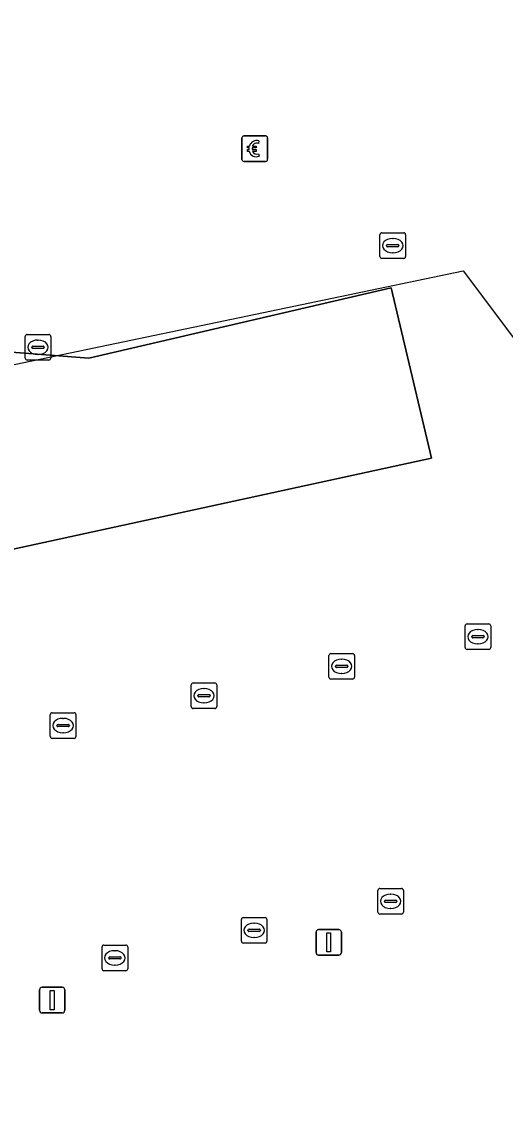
# Model space of a CAD drawing. Extents: x 160806 to 161707, y 383696 to 384148.
# Drawn here: x 161306.27 to 161325.17, y 383784.33 to 383826.47 of the extents above; entities that cross this region are included whole.
import ezdxf

# ---------------------------------------------------------------- set-up
doc = ezdxf.new("R2010")
doc.units = 0
for name, color, linetype in [('IMGEO_Betaalautomaat', 7, 'Continuous'), ('IMGEO_Kolk', 7, 'Continuous'), ('IMGEO_Lichtmast', 7, 'Continuous'), ('IMGEO_Pand_vergunning_verleend', 7, 'Continuous'), ('IMGEO_Rioolput', 7, 'Continuous'), ('IMGEO_Voetgangersgebied_open', 7, 'Continuous'), ('IMGEO_Voetpad_open', 7, 'Continuous')]:
    doc.layers.add(name, color=color, linetype=linetype)

msp = doc.modelspace()

# ---------------------------------------------------------------- linework, layer by layer
at = {"layer": 'IMGEO_Betaalautomaat'}
for p, q in [((161314.95, 383821.998), (161315.791, 383821.998)), ((161315.791, 383821.998), (161314.95, 383821.998)), ((161315.874, 383821.924), (161315.874, 383821.083)), ((161315.874, 383821.083), (161315.874, 383821.924)), ((161314.875, 383821.074), (161314.875, 383821.915)), ((161314.875, 383821.915), (161314.875, 383821.074)), ((161315.158, 383821.462), (161315.158, 383821.53)), ((161315.279, 383821.53), (161315.279, 383821.462)), ((161315.537, 383821.803), (161315.52, 383821.703)), ((161315.524, 383821.297), (161315.546, 383821.21)), ((161315.8, 383820.999), (161314.959, 383820.999)), ((161314.959, 383820.999), (161315.8, 383820.999))]:
    msp.add_line(p, q, dxfattribs=at)
for points in [[(161315.158, 383821.53), (161315.089, 383821.53), (161315.089, 383821.599), (161315.168, 383821.599)], [(161315.29, 383821.599), (161315.437, 383821.599), (161315.437, 383821.53), (161315.279, 383821.53)], [(161315.163, 383821.393), (161315.089, 383821.393), (161315.089, 383821.462), (161315.158, 383821.462)], [(161315.279, 383821.462), (161315.437, 383821.462), (161315.437, 383821.393), (161315.293, 383821.393)]]:
    msp.add_lwpolyline(points, dxfattribs=at)
for centre, radius, start, end in [((161314.953, 383821.921), 0.0779, 92.4484, 184.2845), ((161314.953, 383821.921), 0.0779, 92.4484, 184.2845), ((161315.797, 383821.921), 0.0779, 2.4484, 94.2845), ((161315.797, 383821.921), 0.0779, 2.4484, 94.2845), ((161315.451, 383821.523), 0.293, 73.014, 165.0139), ((161315.457, 383821.536), 0.179, 69.3236, 159.5683), ((161314.953, 383821.077), 0.0779, 182.4484, 274.2845), ((161314.953, 383821.077), 0.0779, 182.4484, 274.2845), ((161315.424, 383821.448), 0.267, 191.8096, 297.0389), ((161315.457, 383821.463), 0.179, 202.7625, 291.8693), ((161315.797, 383821.077), 0.0779, 272.4484, 4.2845), ((161315.797, 383821.077), 0.0779, 272.4484, 4.2845)]:
    msp.add_arc(centre, radius, start, end, dxfattribs=at)
at = {"layer": 'IMGEO_Kolk'}
for p, q in [((161323.594, 383801.998), (161323.594, 383802.85)), ((161323.669, 383802.924), (161324.521, 383802.924)), ((161324.082, 383802.704), (161324.107, 383802.704)), ((161324.595, 383802.85), (161324.595, 383801.998)), ((161323.853, 383802.418), (161323.853, 383802.43)), ((161324.291, 383802.381), (161323.893, 383802.381)), ((161323.896, 383802.467), (161324.294, 383802.467)), ((161324.105, 383802.144), (161324.08, 383802.144)), ((161324.337, 383802.43), (161324.337, 383802.418)), ((161318.346, 383801.763), (161319.198, 383801.763)), ((161324.521, 383801.924), (161323.669, 383801.924)), ((161318.271, 383800.837), (161318.271, 383801.689)), ((161318.573, 383801.306), (161318.971, 383801.306)), ((161318.759, 383801.543), (161318.784, 383801.543)), ((161319.272, 383801.689), (161319.272, 383800.837)), ((161318.53, 383801.257), (161318.53, 383801.269)), ((161318.968, 383801.22), (161318.57, 383801.22)), ((161318.782, 383800.983), (161318.757, 383800.983)), ((161319.014, 383801.269), (161319.014, 383801.257)), ((161312.892, 383799.688), (161312.892, 383800.54)), ((161312.967, 383800.614), (161313.819, 383800.614)), ((161313.893, 383800.54), (161313.893, 383799.688)), ((161319.198, 383800.763), (161318.346, 383800.763)), ((161313.151, 383800.108), (161313.151, 383800.12)), ((161313.589, 383800.071), (161313.191, 383800.071)), ((161313.194, 383800.157), (161313.592, 383800.157)), ((161313.38, 383800.394), (161313.405, 383800.394)), ((161313.635, 383800.12), (161313.635, 383800.108)), ((161313.819, 383799.614), (161312.967, 383799.614)), ((161313.403, 383799.834), (161313.378, 383799.834)), ((161307.39, 383798.523), (161307.39, 383799.375)), ((161307.465, 383799.449), (161308.317, 383799.449)), ((161307.878, 383799.229), (161307.903, 383799.229)), ((161308.391, 383799.375), (161308.391, 383798.523)), ((161307.649, 383798.943), (161307.649, 383798.955)), ((161308.087, 383798.906), (161307.689, 383798.906)), ((161307.692, 383798.992), (161308.09, 383798.992)), ((161308.133, 383798.955), (161308.133, 383798.943)), ((161308.317, 383798.449), (161307.465, 383798.449)), ((161307.901, 383798.669), (161307.876, 383798.669)), ((161320.184, 383791.655), (161320.184, 383792.507)), ((161320.259, 383792.581), (161321.111, 383792.581)), ((161321.185, 383792.507), (161321.185, 383791.655)), ((161320.443, 383792.075), (161320.443, 383792.087)), ((161320.881, 383792.038), (161320.483, 383792.038)), ((161320.486, 383792.124), (161320.884, 383792.124)), ((161320.672, 383792.361), (161320.697, 383792.361)), ((161320.927, 383792.087), (161320.927, 383792.075)), ((161320.695, 383791.801), (161320.67, 383791.801)), ((161314.852, 383790.518), (161314.852, 383791.37)), ((161314.927, 383791.444), (161315.779, 383791.444)), ((161315.34, 383791.224), (161315.365, 383791.224)), ((161315.853, 383791.37), (161315.853, 383790.518)), ((161321.111, 383791.581), (161320.259, 383791.581)), ((161315.111, 383790.938), (161315.111, 383790.95)), ((161315.549, 383790.901), (161315.151, 383790.901)), ((161315.154, 383790.987), (161315.552, 383790.987)), ((161315.595, 383790.95), (161315.595, 383790.938)), ((161309.486, 383790.368), (161310.338, 383790.368)), ((161315.779, 383790.444), (161314.927, 383790.444)), ((161315.363, 383790.664), (161315.338, 383790.664)), ((161309.411, 383789.442), (161309.411, 383790.294)), ((161309.713, 383789.911), (161310.111, 383789.911)), ((161309.899, 383790.148), (161309.924, 383790.148)), ((161310.412, 383790.294), (161310.412, 383789.442)), ((161309.67, 383789.862), (161309.67, 383789.874)), ((161310.108, 383789.825), (161309.71, 383789.825)), ((161309.922, 383789.588), (161309.897, 383789.588)), ((161310.154, 383789.874), (161310.154, 383789.862)), ((161310.338, 383789.368), (161309.486, 383789.368))]:
    msp.add_line(p, q, dxfattribs=at)
for points in [[(161323.594, 383801.998), (161323.594, 383802.85)], [(161323.669, 383802.924), (161324.521, 383802.924)], [(161324.595, 383802.85), (161324.595, 383801.998)], [(161318.346, 383801.763), (161319.198, 383801.763)], [(161324.521, 383801.924), (161323.669, 383801.924)], [(161318.271, 383800.837), (161318.271, 383801.689)], [(161319.272, 383801.689), (161319.272, 383800.837)], [(161312.892, 383799.688), (161312.892, 383800.54)], [(161312.967, 383800.614), (161313.819, 383800.614)], [(161313.893, 383800.54), (161313.893, 383799.688)], [(161319.198, 383800.763), (161318.346, 383800.763)], [(161313.819, 383799.614), (161312.967, 383799.614)], [(161307.39, 383798.523), (161307.39, 383799.375)], [(161307.465, 383799.449), (161308.317, 383799.449)], [(161308.391, 383799.375), (161308.391, 383798.523)], [(161308.317, 383798.449), (161307.465, 383798.449)], [(161320.184, 383791.655), (161320.184, 383792.507)], [(161320.259, 383792.581), (161321.111, 383792.581)], [(161321.185, 383792.507), (161321.185, 383791.655)], [(161314.852, 383790.518), (161314.852, 383791.37)], [(161314.927, 383791.444), (161315.779, 383791.444)], [(161315.853, 383791.37), (161315.853, 383790.518)], [(161321.111, 383791.581), (161320.259, 383791.581)], [(161309.486, 383790.368), (161310.338, 383790.368)], [(161315.779, 383790.444), (161314.927, 383790.444)], [(161309.411, 383789.442), (161309.411, 383790.294)], [(161310.412, 383790.294), (161310.412, 383789.442)], [(161310.338, 383789.368), (161309.486, 383789.368)]]:
    msp.add_lwpolyline(points, dxfattribs=at)
for centre, radius, start, end in [((161323.671, 383802.848), 0.0765, 91.552, 178.448), ((161323.671, 383802.848), 0.0765, 91.552, 178.448), ((161324.519, 383802.848), 0.0765, 1.552, 88.448), ((161324.519, 383802.848), 0.0765, 1.552, 88.448), ((161323.893, 383802.427), 0.0403, 85.8775, 175.7526), ((161323.89, 383802.417), 0.0366, 178.938, 274.7102), ((161324.294, 383802.424), 0.043, 264.8664, 352.4533), ((161324.298, 383802.429), 0.0386, 1.7309, 96.639), ((161318.348, 383801.687), 0.0765, 91.552, 178.448), ((161318.348, 383801.687), 0.0765, 91.552, 178.448), ((161319.196, 383801.687), 0.0765, 1.552, 88.448), ((161319.196, 383801.687), 0.0765, 1.552, 88.448), ((161323.671, 383802), 0.0765, 181.552, 268.448), ((161323.671, 383802), 0.0765, 181.552, 268.448), ((161324.519, 383802), 0.0765, 271.552, 358.448), ((161324.519, 383802), 0.0765, 271.552, 358.448), ((161318.57, 383801.266), 0.0403, 85.8775, 175.7526), ((161318.975, 383801.268), 0.0386, 1.7309, 96.639), ((161318.567, 383801.256), 0.0366, 178.938, 274.7102), ((161318.971, 383801.263), 0.043, 264.8664, 352.4533), ((161312.969, 383800.538), 0.0765, 91.552, 178.448), ((161312.969, 383800.538), 0.0765, 91.552, 178.448), ((161313.817, 383800.538), 0.0765, 1.552, 88.448), ((161313.817, 383800.538), 0.0765, 1.552, 88.448), ((161318.348, 383800.839), 0.0765, 181.552, 268.448), ((161318.348, 383800.839), 0.0765, 181.552, 268.448), ((161319.196, 383800.839), 0.0765, 271.552, 358.448), ((161319.196, 383800.839), 0.0765, 271.552, 358.448), ((161313.191, 383800.117), 0.0403, 85.8775, 175.7526), ((161313.188, 383800.107), 0.0366, 178.938, 274.7102), ((161313.592, 383800.114), 0.043, 264.8664, 352.4533), ((161313.596, 383800.119), 0.0386, 1.7309, 96.639), ((161312.969, 383799.69), 0.0765, 181.552, 268.448), ((161312.969, 383799.69), 0.0765, 181.552, 268.448), ((161313.817, 383799.69), 0.0765, 271.552, 358.448), ((161313.817, 383799.69), 0.0765, 271.552, 358.448), ((161307.467, 383799.373), 0.0765, 91.552, 178.448), ((161307.467, 383799.373), 0.0765, 91.552, 178.448), ((161308.315, 383799.373), 0.0765, 1.552, 88.448), ((161308.315, 383799.373), 0.0765, 1.552, 88.448), ((161307.689, 383798.952), 0.0403, 85.8775, 175.7526), ((161307.686, 383798.942), 0.0366, 178.938, 274.7102), ((161308.09, 383798.949), 0.043, 264.8664, 352.4533), ((161308.094, 383798.954), 0.0386, 1.7309, 96.639), ((161307.467, 383798.525), 0.0765, 181.552, 268.448), ((161307.467, 383798.525), 0.0765, 181.552, 268.448), ((161308.315, 383798.525), 0.0765, 271.552, 358.448), ((161308.315, 383798.525), 0.0765, 271.552, 358.448), ((161320.261, 383792.505), 0.0765, 91.552, 178.448), ((161320.261, 383792.505), 0.0765, 91.552, 178.448), ((161321.109, 383792.505), 0.0765, 1.552, 88.448), ((161321.109, 383792.505), 0.0765, 1.552, 88.448), ((161320.483, 383792.084), 0.0403, 85.8775, 175.7526), ((161320.48, 383792.074), 0.0366, 178.938, 274.7102), ((161320.884, 383792.081), 0.043, 264.8664, 352.4533), ((161320.888, 383792.086), 0.0386, 1.7309, 96.639), ((161320.261, 383791.657), 0.0765, 181.552, 268.448), ((161320.261, 383791.657), 0.0765, 181.552, 268.448), ((161321.109, 383791.657), 0.0765, 271.552, 358.448), ((161321.109, 383791.657), 0.0765, 271.552, 358.448), ((161314.929, 383791.368), 0.0765, 91.552, 178.448), ((161314.929, 383791.368), 0.0765, 91.552, 178.448), ((161315.777, 383791.368), 0.0765, 1.552, 88.448), ((161315.777, 383791.368), 0.0765, 1.552, 88.448), ((161315.151, 383790.947), 0.0403, 85.8775, 175.7526), ((161315.148, 383790.937), 0.0366, 178.938, 274.7102), ((161315.552, 383790.944), 0.043, 264.8664, 352.4533), ((161315.556, 383790.949), 0.0386, 1.7309, 96.639), ((161309.488, 383790.292), 0.0765, 91.552, 178.448), ((161309.488, 383790.292), 0.0765, 91.552, 178.448), ((161310.336, 383790.292), 0.0765, 1.552, 88.448), ((161310.336, 383790.292), 0.0765, 1.552, 88.448), ((161314.929, 383790.52), 0.0765, 181.552, 268.448), ((161314.929, 383790.52), 0.0765, 181.552, 268.448), ((161315.777, 383790.52), 0.0765, 271.552, 358.448), ((161315.777, 383790.52), 0.0765, 271.552, 358.448), ((161309.71, 383789.871), 0.0403, 85.8775, 175.7526), ((161310.115, 383789.873), 0.0386, 1.7309, 96.639), ((161309.707, 383789.861), 0.0366, 178.938, 274.7102), ((161310.111, 383789.868), 0.043, 264.8664, 352.4533), ((161309.488, 383789.444), 0.0765, 181.552, 268.448), ((161309.488, 383789.444), 0.0765, 181.552, 268.448), ((161310.336, 383789.444), 0.0765, 271.552, 358.448), ((161310.336, 383789.444), 0.0765, 271.552, 358.448)]:
    msp.add_arc(centre, radius, start, end, dxfattribs=at)
for centre, major_axis, ratio, start_param, end_param in [((161324.081, 383802.424), (-0.387, 0.002), 0.722429, 4.712389, 7.853982), ((161324.106, 383802.424), (-0.39, 0.002), 0.717154, 1.570796, 4.712389), ((161318.758, 383801.263), (-0.387, 0.002), 0.722429, 4.712389, 7.853982), ((161318.783, 383801.263), (-0.39, 0.002), 0.717154, 1.570796, 4.712389), ((161313.379, 383800.114), (-0.387, 0.002), 0.722429, 4.712389, 7.853982), ((161313.404, 383800.114), (-0.39, 0.002), 0.717154, 1.570796, 4.712389), ((161307.877, 383798.949), (-0.387, 0.002), 0.722429, 4.712389, 7.853982), ((161307.902, 383798.949), (-0.39, 0.002), 0.717154, 1.570796, 4.712389), ((161320.671, 383792.081), (-0.387, 0.002), 0.722429, 4.712389, 7.853982), ((161320.696, 383792.081), (-0.39, 0.002), 0.717154, 1.570796, 4.712389), ((161315.339, 383790.944), (-0.387, 0.002), 0.722429, 4.712389, 7.853982), ((161315.364, 383790.944), (-0.39, 0.002), 0.717154, 1.570796, 4.712389), ((161309.898, 383789.868), (-0.387, 0.002), 0.722429, 4.712389, 7.853982), ((161309.923, 383789.868), (-0.39, 0.002), 0.717154, 1.570796, 4.712389)]:
    msp.add_ellipse(centre, major_axis=major_axis, ratio=ratio, start_param=start_param, end_param=end_param, dxfattribs=at)
at = {"layer": 'IMGEO_Lichtmast'}
for p, q in [((161317.769, 383790.073), (161317.769, 383790.873)), ((161317.769, 383790.873), (161317.769, 383790.073)), ((161317.869, 383790.973), (161318.659, 383790.973)), ((161318.659, 383790.973), (161317.869, 383790.973)), ((161318.759, 383790.873), (161318.759, 383790.073)), ((161318.759, 383790.073), (161318.759, 383790.873)), ((161318.659, 383789.973), (161317.869, 383789.973)), ((161317.869, 383789.973), (161318.659, 383789.973)), ((161307.067, 383788.718), (161307.857, 383788.718)), ((161307.857, 383788.718), (161307.067, 383788.718)), ((161306.967, 383787.818), (161306.967, 383788.618)), ((161306.967, 383788.618), (161306.967, 383787.818)), ((161307.957, 383788.618), (161307.957, 383787.818)), ((161307.957, 383787.818), (161307.957, 383788.618)), ((161307.857, 383787.718), (161307.067, 383787.718)), ((161307.067, 383787.718), (161307.857, 383787.718))]:
    msp.add_line(p, q, dxfattribs=at)
for points in [[(161318.189, 383790.848), (161318.339, 383790.848), (161318.339, 383790.098), (161318.189, 383790.098), (161318.189, 383790.848)], [(161307.387, 383788.593), (161307.537, 383788.593), (161307.537, 383787.843), (161307.387, 383787.843), (161307.387, 383788.593)]]:
    msp.add_lwpolyline(points, dxfattribs=at)
for centre, start, end in [((161317.869, 383790.873), 90, 180), ((161317.869, 383790.873), 90, 180), ((161318.659, 383790.873), 0, 90), ((161318.659, 383790.873), 360, 90), ((161317.869, 383790.073), 180, 270), ((161317.869, 383790.073), 180, 270), ((161318.659, 383790.073), 270, 0), ((161318.659, 383790.073), 270, 0), ((161307.067, 383788.618), 90, 180), ((161307.067, 383788.618), 90, 180), ((161307.857, 383788.618), 0, 90), ((161307.857, 383788.618), 360, 90), ((161307.067, 383787.818), 180, 270), ((161307.067, 383787.818), 180, 270), ((161307.857, 383787.818), 270, 0), ((161307.857, 383787.818), 270, 0)]:
    msp.add_arc(centre, 0.1, start, end, dxfattribs=at)
at = {"layer": 'IMGEO_Pand_vergunning_verleend'}
msp.add_lwpolyline([(161286.905, 383770.489), (161291.413, 383806.28), (161303.76, 383808.96), (161303.031, 383812.451), (161323.52, 383816.728), (161325.87, 383813.583), (161332.156, 383815.078), (161338.096, 383790.101), (161336.982, 383788.652), (161333.878, 383784.616), (161329.619, 383781.849), (161303.612, 383769.813), (161294.509, 383765.6), (161291.793, 383771.467)], close=True, dxfattribs=at)
at = {"layer": 'IMGEO_Rioolput'}
for p, q in [((161320.267, 383817.282), (161320.267, 383818.134)), ((161320.342, 383818.208), (161321.194, 383818.208)), ((161321.268, 383818.134), (161321.268, 383817.282)), ((161320.526, 383817.702), (161320.526, 383817.714)), ((161320.569, 383817.751), (161320.967, 383817.751)), ((161320.755, 383817.988), (161320.78, 383817.988)), ((161321.01, 383817.714), (161321.01, 383817.702)), ((161320.964, 383817.665), (161320.566, 383817.665)), ((161320.778, 383817.428), (161320.753, 383817.428)), ((161321.194, 383817.208), (161320.342, 383817.208)), ((161306.407, 383813.31), (161306.407, 383814.162)), ((161306.482, 383814.236), (161307.334, 383814.236)), ((161306.895, 383814.016), (161306.92, 383814.016)), ((161307.408, 383814.162), (161307.408, 383813.31)), ((161306.666, 383813.73), (161306.666, 383813.742)), ((161307.104, 383813.693), (161306.706, 383813.693)), ((161306.709, 383813.779), (161307.107, 383813.779)), ((161307.15, 383813.742), (161307.15, 383813.73)), ((161307.334, 383813.236), (161306.482, 383813.236)), ((161306.918, 383813.456), (161306.893, 383813.456))]:
    msp.add_line(p, q, dxfattribs=at)
for points in [[(161320.267, 383817.282), (161320.267, 383818.134)], [(161320.342, 383818.208), (161321.194, 383818.208)], [(161321.268, 383818.134), (161321.268, 383817.282)], [(161321.194, 383817.208), (161320.342, 383817.208)], [(161306.407, 383813.31), (161306.407, 383814.162)], [(161306.482, 383814.236), (161307.334, 383814.236)], [(161307.408, 383814.162), (161307.408, 383813.31)], [(161307.334, 383813.236), (161306.482, 383813.236)]]:
    msp.add_lwpolyline(points, dxfattribs=at)
for centre, radius, start, end in [((161320.344, 383818.132), 0.0765, 91.552, 178.448), ((161320.344, 383818.132), 0.0765, 91.552, 178.448), ((161321.192, 383818.132), 0.0765, 1.552, 88.448), ((161321.192, 383818.132), 0.0765, 1.552, 88.448), ((161320.566, 383817.711), 0.0403, 85.8775, 175.7526), ((161320.971, 383817.713), 0.0386, 1.7309, 96.639), ((161320.563, 383817.701), 0.0366, 178.938, 274.7102), ((161320.967, 383817.708), 0.043, 264.8664, 352.4533), ((161320.344, 383817.284), 0.0765, 181.552, 268.448), ((161320.344, 383817.284), 0.0765, 181.552, 268.448), ((161321.192, 383817.284), 0.0765, 271.552, 358.448), ((161321.192, 383817.284), 0.0765, 271.552, 358.448), ((161306.484, 383814.16), 0.0765, 91.552, 178.448), ((161306.484, 383814.16), 0.0765, 91.552, 178.448), ((161307.332, 383814.16), 0.0765, 1.552, 88.448), ((161307.332, 383814.16), 0.0765, 1.552, 88.448), ((161306.706, 383813.739), 0.0403, 85.8775, 175.7526), ((161306.703, 383813.729), 0.0366, 178.938, 274.7102), ((161307.107, 383813.736), 0.043, 264.8664, 352.4533), ((161307.111, 383813.741), 0.0386, 1.7309, 96.639), ((161306.484, 383813.312), 0.0765, 181.552, 268.448), ((161306.484, 383813.312), 0.0765, 181.552, 268.448), ((161307.332, 383813.312), 0.0765, 271.552, 358.448), ((161307.332, 383813.312), 0.0765, 271.552, 358.448)]:
    msp.add_arc(centre, radius, start, end, dxfattribs=at)
for centre, major_axis, ratio, start_param, end_param in [((161320.754, 383817.708), (-0.387, 0.002), 0.722429, 4.712389, 7.853982), ((161320.779, 383817.708), (-0.39, 0.002), 0.717154, 1.570796, 4.712389), ((161306.894, 383813.736), (-0.387, 0.002), 0.722429, 4.712389, 7.853982), ((161306.919, 383813.736), (-0.39, 0.002), 0.717154, 1.570796, 4.712389)]:
    msp.add_ellipse(centre, major_axis=major_axis, ratio=ratio, start_param=start_param, end_param=end_param, dxfattribs=at)
at = {"layer": 'IMGEO_Voetgangersgebied_open'}
msp.add_lwpolyline([(161292.124, 383839.633), (161291.997, 383838.792), (161291.85, 383837.936), (161291.768, 383837.353), (161288.857, 383815.733), (161291.849, 383814.638), (161292.113, 383814.612), (161308.889, 383813.313), (161320.703, 383816.056), (161322.275, 383809.402), (161297.905, 383804.094), (161298.089, 383803.089), (161306.126, 383766.767), (161331.617, 383778.728), (161344.422, 383784.744), (161344.962, 383784.997), (161345.557, 383785.277), (161342.045, 383799.414), (161341.604, 383801.189), (161336.384, 383800.01)], dxfattribs=at)
at = {"layer": 'IMGEO_Voetpad_open'}
msp.add_lwpolyline([(161292.113, 383814.612), (161297.497, 383806.322), (161297.905, 383804.094), (161322.275, 383809.402), (161320.703, 383816.056), (161308.889, 383813.313)], close=True, dxfattribs=at)

doc.saveas('drawing.dxf')
